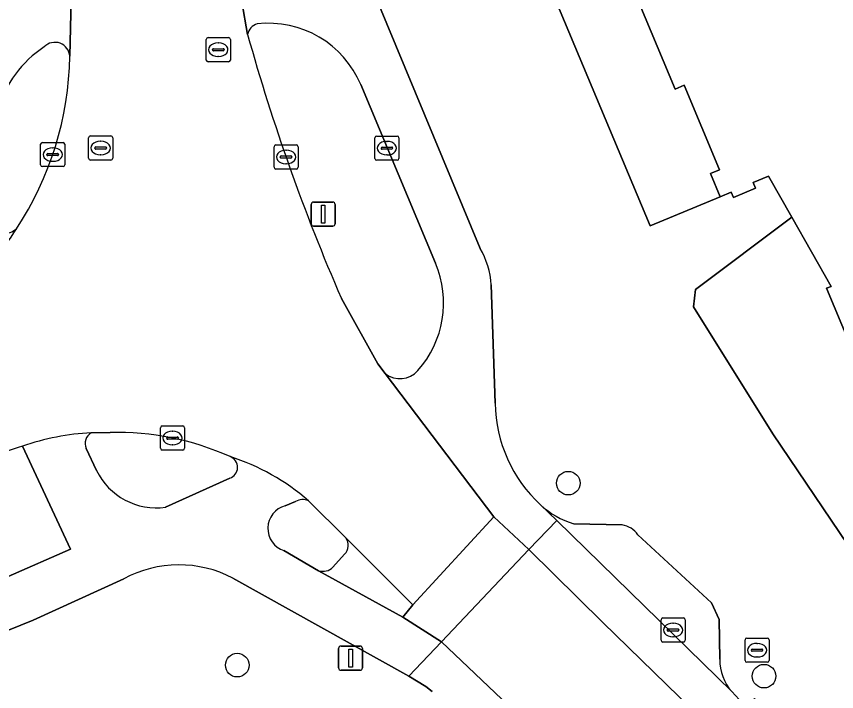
# Model space of a CAD drawing. Extents: x 162879 to 165540, y 384011 to 385181.
# Drawn here: x 164079.05 to 164113.04, y 384325.72 to 384353.69 of the extents above; entities that cross this region are included whole.
import ezdxf

# ---------------------------------------------------------------- set-up
doc = ezdxf.new("R2010")
doc.units = 0
for name, color, linetype in [('IMGEO_Boom', 7, 'Continuous'), ('IMGEO_Erf', 7, 'Continuous'), ('IMGEO_Fietspad_gesloten', 7, 'Continuous'), ('IMGEO_Groenvoorziening', 7, 'Continuous'), ('IMGEO_Kolk', 7, 'Continuous'), ('IMGEO_Lichtmast', 7, 'Continuous'), ('IMGEO_Pand', 7, 'Continuous'), ('IMGEO_Parkeervlak_open', 7, 'Continuous'), ('IMGEO_Rijbaan_lokaal_gesloten', 7, 'Continuous'), ('IMGEO_Rioolput', 7, 'Continuous'), ('IMGEO_Verkeerseiland_gesloten', 7, 'Continuous'), ('IMGEO_Voetpad_open', 7, 'Continuous')]:
    doc.layers.add(name, color=color, linetype=linetype)

msp = doc.modelspace()

# ---------------------------------------------------------------- linework, layer by layer
at = {"layer": 'IMGEO_Boom'}
for centre in [(164101.92, 384334.355), (164088.2, 384326.818), (164110.033, 384326.36)]:
    msp.add_circle(centre, 0.489, dxfattribs=at)
at = {"layer": 'IMGEO_Erf'}
msp.add_lwpolyline([(164116.79, 384335.8), (164115.813, 384335.392), (164115.055, 384337.208), (164114.844, 384337.12), (164112.628, 384342.426), (164112.816, 384342.505), (164111.183, 384345.378), (164107.192, 384342.377), (164107.103, 384341.657), (164110.393, 384336.395), (164113.853, 384331.283), (164114.846, 384330.035), (164119.375, 384325.206), (164119.135, 384325.036)], dxfattribs=at)
at = {"layer": 'IMGEO_Fietspad_gesloten'}
for points in [[(164098.273, 384344.081), (164092.471, 384358.045)], [(164088.154, 384355.659), (164088.629, 384352.945)], [(164081.263, 384352.036), (164081.328, 384355.002)], [(164093.324, 384350.862), (164096.421, 384343.468)], [(164098.887, 384337.662), (164098.729, 384342.57)], [(164094.336, 384338.894), (164098.833, 384332.966), (164100.288, 384331.601), (164101.439, 384332.813), (164100.77, 384333.454)], [(164079.297, 384335.882), (164081.296, 384331.619), (164078.707, 384330.485), (164075.888, 384329.328), (164072.535, 384327.961)], [(164082.367, 384334.882), (164081.941, 384335.793)], [(164087.889, 384334.557), (164085.234, 384333.356)], [(164090.186, 384333.414), (164090.62, 384333.59)], [(164088.024, 384330.42), (164095.31, 384326.36), (164096.665, 384327.787), (164095.064, 384328.802), (164091.574, 384330.727), (164090.134, 384331.56)], [(164073.319, 384326.088), (164079.747, 384328.681), (164083.499, 384330.398)]]:
    msp.add_lwpolyline(points, dxfattribs=at)
for centre, radius, start, end in [((164089.185, 384352.834), 0.567, 106.4221, 168.689), ((164089.487, 384349.237), 4.167, 22.9552, 96.368), ((164082.834, 384348.443), 4.774, 123.4376, 163.2107), ((164080.646, 384351.996), 0.618, 3.7086, 135.7966), ((164072.366, 384348.863), 7.774, 305.7639, 329.2552), ((164078.6, 384345.383), 0.666, 208.1754, 312.2005), ((164095.098, 384342.298), 3.641, 4.277, 29.3093), ((164092.543, 384341.823), 4.212, 318.2571, 22.9812), ((164094.945, 384339.674), 0.99, 232.0505, 318.5297), ((164104.743, 384337.757), 5.856, 180.9297, 227.2856), ((164082.619, 384326.449), 10.001, 92.6707, 109.4009), ((164082.394, 384336.002), 0.499, 118.8738, 204.7893), ((164087.737, 384335.008), 0.476, 288.6212, 69.4627), ((164085.056, 384326.576), 9.324, 49.1444, 72.2121), ((164084.853, 384336.096), 2.766, 206.0312, 277.9193), ((164090.923, 384333.108), 0.569, 65.9473, 122.1783), ((164090.434, 384332.479), 0.967, 104.8328, 251.954), ((164085.782, 384326.119), 4.851, 62.4744, 118.0827)]:
    msp.add_arc(centre, radius, start, end, dxfattribs=at)
at = {"layer": 'IMGEO_Groenvoorziening'}
for points in [[(164096.421, 384343.468), (164093.324, 384350.862)], [(164092.515, 384342.008), (164094.03, 384339.297), (164094.336, 384338.894)]]:
    msp.add_lwpolyline(points, dxfattribs=at)
for centre, radius, start, end in [((164089.185, 384352.834), 0.567, 106.4221, 168.689), ((164089.487, 384349.237), 4.167, 22.9552, 96.368), ((164170.429, 384375.85), 84.947, 195.64311, 203.47792), ((164092.543, 384341.823), 4.212, 318.2571, 22.9812), ((164094.945, 384339.674), 0.99, 232.0505, 318.5297)]:
    msp.add_arc(centre, radius, start, end, dxfattribs=at)
at = {"layer": 'IMGEO_Kolk'}
for p, q in [((164093.901, 384347.805), (164093.901, 384348.657)), ((164093.976, 384348.731), (164094.828, 384348.731)), ((164094.902, 384348.657), (164094.902, 384347.805)), ((164080.053, 384347.539), (164080.053, 384348.391)), ((164080.128, 384348.465), (164080.98, 384348.465)), ((164080.541, 384348.245), (164080.566, 384348.245)), ((164081.054, 384348.391), (164081.054, 384347.539)), ((164089.724, 384347.44), (164089.724, 384348.292)), ((164089.799, 384348.366), (164090.651, 384348.366)), ((164090.725, 384348.292), (164090.725, 384347.44)), ((164094.16, 384348.225), (164094.16, 384348.237)), ((164094.203, 384348.274), (164094.601, 384348.274)), ((164094.389, 384348.511), (164094.414, 384348.511)), ((164094.644, 384348.237), (164094.644, 384348.225)), ((164080.312, 384347.959), (164080.312, 384347.971)), ((164080.75, 384347.922), (164080.352, 384347.922)), ((164080.355, 384348.008), (164080.753, 384348.008)), ((164080.796, 384347.971), (164080.796, 384347.959)), ((164089.983, 384347.86), (164089.983, 384347.872)), ((164090.026, 384347.909), (164090.424, 384347.909)), ((164090.212, 384348.146), (164090.237, 384348.146)), ((164090.467, 384347.872), (164090.467, 384347.86)), ((164094.598, 384348.188), (164094.2, 384348.188)), ((164094.412, 384347.951), (164094.387, 384347.951)), ((164080.564, 384347.685), (164080.539, 384347.685)), ((164090.421, 384347.823), (164090.023, 384347.823)), ((164090.235, 384347.586), (164090.21, 384347.586)), ((164094.828, 384347.731), (164093.976, 384347.731)), ((164080.98, 384347.465), (164080.128, 384347.465)), ((164090.651, 384347.366), (164089.799, 384347.366)), ((164085.093, 384336.724), (164085.945, 384336.724)), ((164085.018, 384335.798), (164085.018, 384336.65)), ((164085.506, 384336.504), (164085.531, 384336.504)), ((164086.019, 384336.65), (164086.019, 384335.798)), ((164085.277, 384336.218), (164085.277, 384336.23)), ((164085.715, 384336.181), (164085.317, 384336.181)), ((164085.32, 384336.267), (164085.718, 384336.267)), ((164085.761, 384336.23), (164085.761, 384336.218)), ((164085.945, 384335.724), (164085.093, 384335.724)), ((164085.529, 384335.944), (164085.504, 384335.944)), ((164105.765, 384327.846), (164105.765, 384328.698)), ((164105.84, 384328.772), (164106.692, 384328.772)), ((164106.253, 384328.552), (164106.278, 384328.552)), ((164106.766, 384328.698), (164106.766, 384327.846)), ((164106.024, 384328.266), (164106.024, 384328.278)), ((164106.462, 384328.229), (164106.064, 384328.229)), ((164106.067, 384328.315), (164106.465, 384328.315)), ((164106.508, 384328.278), (164106.508, 384328.266)), ((164106.276, 384327.992), (164106.251, 384327.992)), ((164106.692, 384327.772), (164105.84, 384327.772))]:
    msp.add_line(p, q, dxfattribs=at)
for points in [[(164093.901, 384347.805), (164093.901, 384348.657)], [(164093.976, 384348.731), (164094.828, 384348.731)], [(164094.902, 384348.657), (164094.902, 384347.805)], [(164080.053, 384347.539), (164080.053, 384348.391)], [(164080.128, 384348.465), (164080.98, 384348.465)], [(164081.054, 384348.391), (164081.054, 384347.539)], [(164089.724, 384347.44), (164089.724, 384348.292)], [(164089.799, 384348.366), (164090.651, 384348.366)], [(164090.725, 384348.292), (164090.725, 384347.44)], [(164094.828, 384347.731), (164093.976, 384347.731)], [(164080.98, 384347.465), (164080.128, 384347.465)], [(164090.651, 384347.366), (164089.799, 384347.366)], [(164085.093, 384336.724), (164085.945, 384336.724)], [(164085.018, 384335.798), (164085.018, 384336.65)], [(164086.019, 384336.65), (164086.019, 384335.798)], [(164085.945, 384335.724), (164085.093, 384335.724)], [(164105.765, 384327.846), (164105.765, 384328.698)], [(164105.84, 384328.772), (164106.692, 384328.772)], [(164106.766, 384328.698), (164106.766, 384327.846)], [(164106.692, 384327.772), (164105.84, 384327.772)]]:
    msp.add_lwpolyline(points, dxfattribs=at)
for centre, radius, start, end in [((164093.978, 384348.655), 0.0765, 91.552, 178.448), ((164093.978, 384348.655), 0.0765, 91.552, 178.448), ((164094.826, 384348.655), 0.0765, 1.552, 88.448), ((164094.826, 384348.655), 0.0765, 1.552, 88.448), ((164080.13, 384348.389), 0.0765, 91.552, 178.448), ((164080.13, 384348.389), 0.0765, 91.552, 178.448), ((164080.978, 384348.389), 0.0765, 1.552, 88.448), ((164080.978, 384348.389), 0.0765, 1.552, 88.448), ((164089.801, 384348.29), 0.0765, 91.552, 178.448), ((164089.801, 384348.29), 0.0765, 91.552, 178.448), ((164090.649, 384348.29), 0.0765, 1.552, 88.448), ((164090.649, 384348.29), 0.0765, 1.552, 88.448), ((164094.2, 384348.234), 0.0403, 85.8775, 175.7526), ((164094.197, 384348.224), 0.0366, 178.938, 274.7102), ((164094.601, 384348.231), 0.043, 264.8664, 352.4533), ((164094.605, 384348.236), 0.0386, 1.7309, 96.639), ((164080.352, 384347.968), 0.0403, 85.8775, 175.7526), ((164080.349, 384347.958), 0.0366, 178.938, 274.7102), ((164080.753, 384347.965), 0.043, 264.8664, 352.4533), ((164080.757, 384347.97), 0.0386, 1.7309, 96.639), ((164090.023, 384347.869), 0.0403, 85.8775, 175.7526), ((164090.428, 384347.871), 0.0386, 1.7309, 96.639), ((164080.13, 384347.541), 0.0765, 181.552, 268.448), ((164080.13, 384347.541), 0.0765, 181.552, 268.448), ((164080.978, 384347.541), 0.0765, 271.552, 358.448), ((164080.978, 384347.541), 0.0765, 271.552, 358.448), ((164090.02, 384347.859), 0.0366, 178.938, 274.7102), ((164090.424, 384347.866), 0.043, 264.8664, 352.4533), ((164093.978, 384347.807), 0.0765, 181.552, 268.448), ((164093.978, 384347.807), 0.0765, 181.552, 268.448), ((164094.826, 384347.807), 0.0765, 271.552, 358.448), ((164094.826, 384347.807), 0.0765, 271.552, 358.448), ((164089.801, 384347.442), 0.0765, 181.552, 268.448), ((164089.801, 384347.442), 0.0765, 181.552, 268.448), ((164090.649, 384347.442), 0.0765, 271.552, 358.448), ((164090.649, 384347.442), 0.0765, 271.552, 358.448), ((164085.095, 384336.648), 0.0765, 91.552, 178.448), ((164085.095, 384336.648), 0.0765, 91.552, 178.448), ((164085.943, 384336.648), 0.0765, 1.552, 88.448), ((164085.943, 384336.648), 0.0765, 1.552, 88.448), ((164085.317, 384336.227), 0.0403, 85.8775, 175.7526), ((164085.314, 384336.217), 0.0366, 178.938, 274.7102), ((164085.718, 384336.224), 0.043, 264.8664, 352.4533), ((164085.722, 384336.229), 0.0386, 1.7309, 96.639), ((164085.095, 384335.8), 0.0765, 181.552, 268.448), ((164085.095, 384335.8), 0.0765, 181.552, 268.448), ((164085.943, 384335.8), 0.0765, 271.552, 358.448), ((164085.943, 384335.8), 0.0765, 271.552, 358.448), ((164105.842, 384328.696), 0.0765, 91.552, 178.448), ((164105.842, 384328.696), 0.0765, 91.552, 178.448), ((164106.69, 384328.696), 0.0765, 1.552, 88.448), ((164106.69, 384328.696), 0.0765, 1.552, 88.448), ((164106.064, 384328.275), 0.0403, 85.8775, 175.7526), ((164106.061, 384328.265), 0.0366, 178.938, 274.7102), ((164106.465, 384328.272), 0.043, 264.8664, 352.4533), ((164106.469, 384328.277), 0.0386, 1.7309, 96.639), ((164105.842, 384327.848), 0.0765, 181.552, 268.448), ((164105.842, 384327.848), 0.0765, 181.552, 268.448), ((164106.69, 384327.848), 0.0765, 271.552, 358.448), ((164106.69, 384327.848), 0.0765, 271.552, 358.448)]:
    msp.add_arc(centre, radius, start, end, dxfattribs=at)
for centre, major_axis, ratio, start_param, end_param in [((164080.54, 384347.965), (-0.387, 0.002), 0.722429, 4.712389, 7.853982), ((164080.565, 384347.965), (-0.39, 0.002), 0.717154, 1.570796, 4.712389), ((164094.388, 384348.231), (-0.387, 0.002), 0.722429, 4.712389, 7.853982), ((164094.413, 384348.231), (-0.39, 0.002), 0.717154, 1.570796, 4.712389), ((164090.211, 384347.866), (-0.387, 0.002), 0.722429, 4.712389, 7.853982), ((164090.236, 384347.866), (-0.39, 0.002), 0.717154, 1.570796, 4.712389), ((164085.505, 384336.224), (-0.387, 0.002), 0.722429, 4.712389, 7.853982), ((164085.53, 384336.224), (-0.39, 0.002), 0.717154, 1.570796, 4.712389), ((164106.252, 384328.272), (-0.387, 0.002), 0.722429, 4.712389, 7.853982), ((164106.277, 384328.272), (-0.39, 0.002), 0.717154, 1.570796, 4.712389)]:
    msp.add_ellipse(centre, major_axis=major_axis, ratio=ratio, start_param=start_param, end_param=end_param, dxfattribs=at)
at = {"layer": 'IMGEO_Lichtmast'}
for p, q in [((164091.266, 384345.1), (164091.266, 384345.9)), ((164091.266, 384345.9), (164091.266, 384345.1)), ((164091.366, 384346), (164092.156, 384346)), ((164092.156, 384346), (164091.366, 384346)), ((164092.256, 384345.9), (164092.256, 384345.1)), ((164092.256, 384345.1), (164092.256, 384345.9)), ((164092.156, 384345), (164091.366, 384345)), ((164091.366, 384345), (164092.156, 384345)), ((164092.402, 384326.705), (164092.402, 384327.505)), ((164092.402, 384327.505), (164092.402, 384326.705)), ((164092.502, 384327.605), (164093.292, 384327.605)), ((164093.292, 384327.605), (164092.502, 384327.605)), ((164093.392, 384327.505), (164093.392, 384326.705)), ((164093.392, 384326.705), (164093.392, 384327.505)), ((164093.292, 384326.605), (164092.502, 384326.605)), ((164092.502, 384326.605), (164093.292, 384326.605))]:
    msp.add_line(p, q, dxfattribs=at)
for points in [[(164091.686, 384345.875), (164091.836, 384345.875), (164091.836, 384345.125), (164091.686, 384345.125), (164091.686, 384345.875)], [(164092.822, 384327.48), (164092.972, 384327.48), (164092.972, 384326.73), (164092.822, 384326.73), (164092.822, 384327.48)]]:
    msp.add_lwpolyline(points, dxfattribs=at)
for centre, start, end in [((164091.366, 384345.9), 90, 180), ((164091.366, 384345.9), 90, 180), ((164092.156, 384345.9), 0, 90), ((164092.156, 384345.9), 360, 90), ((164091.366, 384345.1), 180, 270), ((164091.366, 384345.1), 180, 270), ((164092.156, 384345.1), 270, 0), ((164092.156, 384345.1), 270, 0), ((164092.502, 384327.505), 90, 180), ((164092.502, 384327.505), 90, 180), ((164093.292, 384327.505), 0, 90), ((164093.292, 384327.505), 360, 90), ((164092.502, 384326.705), 180, 270), ((164092.502, 384326.705), 180, 270), ((164093.292, 384326.705), 270, 0), ((164093.292, 384326.705), 270, 0)]:
    msp.add_arc(centre, 0.1, start, end, dxfattribs=at)
at = {"layer": 'IMGEO_Pand'}
msp.add_lwpolyline([(164103.542, 384357.389), (164106.344, 384350.679), (164106.729, 384350.839), (164108.192, 384347.337), (164107.808, 384347.177), (164108.211, 384346.213), (164108.673, 384346.406), (164108.764, 384346.187), (164109.681, 384346.57), (164109.584, 384346.803), (164110.222, 384347.07), (164111.183, 384345.378), (164112.816, 384342.505), (164112.628, 384342.426), (164114.844, 384337.12), (164115.055, 384337.208), (164115.813, 384335.392), (164116.79, 384335.8)], dxfattribs=at)
at = {"layer": 'IMGEO_Parkeervlak_open'}
for points in [[(164100.77, 384333.454), (164101.439, 384332.813), (164108.695, 384325.723)], [(164104.149, 384332.624), (164102.145, 384332.671)], [(164108.201, 384327.059), (164108.169, 384328.705), (164107.849, 384329.392), (164104.806, 384332.221)]]:
    msp.add_lwpolyline(points, dxfattribs=at)
for centre, radius, start, end in [((164103.213, 384336.146), 3.635, 227.7706, 252.9103), ((164104.022, 384331.68), 0.952, 34.6032, 82.3474), ((164110.141, 384327.017), 1.941, 178.761, 221.8238)]:
    msp.add_arc(centre, radius, start, end, dxfattribs=at)
at = {"layer": 'IMGEO_Rijbaan_lokaal_gesloten'}
for points in [[(164088.629, 384352.945), (164088.154, 384355.659), (164087.964, 384356.873), (164087.62, 384360.138), (164087.325, 384364.879), (164087.16, 384367.013), (164079.969, 384366.286), (164081.016, 384360.312), (164081.265, 384358.643), (164081.375, 384356.994), (164081.328, 384355.002), (164081.263, 384352.036)], [(164091.155, 384333.628), (164092.698, 384332.088), (164095.474, 384329.32), (164098.833, 384332.966), (164094.336, 384338.894), (164094.03, 384339.297), (164092.515, 384342.008)], [(164082.153, 384336.439), (164082.934, 384336.453)], [(164117.754, 384317.402), (164117.468, 384317.634), (164115.039, 384319.73), (164113.769, 384320.96), (164109.302, 384325.065), (164108.695, 384325.723), (164101.439, 384332.813), (164100.288, 384331.601), (164103.358, 384328.579), (164109.687, 384322.406), (164115.908, 384316.623), (164118.995, 384314.012), (164122.11, 384311.551), (164125.404, 384309.308), (164130.616, 384306.277), (164134.306, 384304.491), (164139.38, 384302.587), (164143.428, 384301.217), (164145.28, 384300.663), (164150.597, 384299.412)], [(164150.597, 384299.412), (164145.28, 384300.663), (164143.428, 384301.217), (164139.38, 384302.587), (164134.306, 384304.491), (164130.616, 384306.277), (164125.404, 384309.308), (164122.11, 384311.551), (164118.995, 384314.012), (164115.908, 384316.623), (164109.687, 384322.406), (164103.358, 384328.579), (164100.288, 384331.601), (164096.665, 384327.787), (164115.555, 384309.845), (164121.608, 384305.565), (164126.813, 384302.345), (164132.011, 384299.762), (164137.697, 384297.535), (164141.839, 384296.216), (164147.585, 384294.621)], [(164096.665, 384327.787), (164095.31, 384326.36), (164096.01, 384325.934), (164096.283, 384325.721)], [(164206.411, 384299.729), (164212.508, 384301.669), (164212.859, 384301.79), (164212.252, 384303.452), (164197.812, 384299.009), (164188.317, 384296.456), (164181.548, 384294.891), (164173.847, 384293.566), (164168.66, 384293.088), (164163.876, 384292.878), (164158.942, 384292.968), (164153.617, 384293.6), (164147.585, 384294.621), (164141.839, 384296.216), (164137.697, 384297.535), (164132.011, 384299.762), (164126.813, 384302.345), (164121.608, 384305.565), (164115.555, 384309.845), (164096.665, 384327.787)]]:
    msp.add_lwpolyline(points, dxfattribs=at)
msp.add_lwpolyline([(164098.833, 384332.966), (164095.474, 384329.32), (164095.064, 384328.802), (164096.665, 384327.787), (164100.288, 384331.601)], close=True, dxfattribs=at)
for centre, radius, start, end in [((164170.429, 384375.85), 84.947, 195.64311, 203.47792), ((164067.876, 384352.268), 13.389, 326.5555, 359.0059), ((164072.366, 384348.863), 7.774, 305.7639, 329.2552), ((164082.619, 384326.449), 10.001, 92.6707, 109.4009), ((164083.226, 384325.045), 11.412, 65.8015, 91.4678), ((164082.876, 384323.064), 13.308, 105.6025, 117.8958), ((164085.056, 384326.576), 9.324, 49.1444, 72.2121)]:
    msp.add_arc(centre, radius, start, end, dxfattribs=at)
at = {"layer": 'IMGEO_Rioolput'}
for p, q in [((164086.915, 384351.882), (164086.915, 384352.734)), ((164086.99, 384352.808), (164087.842, 384352.808)), ((164087.916, 384352.734), (164087.916, 384351.882)), ((164087.174, 384352.302), (164087.174, 384352.314)), ((164087.217, 384352.351), (164087.615, 384352.351)), ((164087.403, 384352.588), (164087.428, 384352.588)), ((164087.658, 384352.314), (164087.658, 384352.302)), ((164087.612, 384352.265), (164087.214, 384352.265)), ((164087.426, 384352.028), (164087.401, 384352.028)), ((164087.842, 384351.808), (164086.99, 384351.808)), ((164082.039, 384347.81), (164082.039, 384348.662)), ((164082.114, 384348.736), (164082.966, 384348.736)), ((164083.04, 384348.662), (164083.04, 384347.81)), ((164082.298, 384348.23), (164082.298, 384348.242)), ((164082.341, 384348.279), (164082.739, 384348.279)), ((164082.527, 384348.516), (164082.552, 384348.516)), ((164082.782, 384348.242), (164082.782, 384348.23)), ((164082.736, 384348.193), (164082.338, 384348.193)), ((164082.55, 384347.956), (164082.525, 384347.956)), ((164082.966, 384347.736), (164082.114, 384347.736)), ((164109.244, 384327.011), (164109.244, 384327.863)), ((164109.319, 384327.937), (164110.171, 384327.937)), ((164110.245, 384327.863), (164110.245, 384327.011)), ((164109.546, 384327.48), (164109.944, 384327.48)), ((164109.732, 384327.717), (164109.757, 384327.717)), ((164109.503, 384327.431), (164109.503, 384327.443)), ((164109.941, 384327.394), (164109.543, 384327.394)), ((164109.755, 384327.157), (164109.73, 384327.157)), ((164109.987, 384327.443), (164109.987, 384327.431)), ((164110.171, 384326.937), (164109.319, 384326.937))]:
    msp.add_line(p, q, dxfattribs=at)
for points in [[(164086.915, 384351.882), (164086.915, 384352.734)], [(164086.99, 384352.808), (164087.842, 384352.808)], [(164087.916, 384352.734), (164087.916, 384351.882)], [(164087.842, 384351.808), (164086.99, 384351.808)], [(164082.039, 384347.81), (164082.039, 384348.662)], [(164082.114, 384348.736), (164082.966, 384348.736)], [(164083.04, 384348.662), (164083.04, 384347.81)], [(164082.966, 384347.736), (164082.114, 384347.736)], [(164109.244, 384327.011), (164109.244, 384327.863)], [(164109.319, 384327.937), (164110.171, 384327.937)], [(164110.245, 384327.863), (164110.245, 384327.011)], [(164110.171, 384326.937), (164109.319, 384326.937)]]:
    msp.add_lwpolyline(points, dxfattribs=at)
for centre, radius, start, end in [((164086.992, 384352.732), 0.0765, 91.552, 178.448), ((164086.992, 384352.732), 0.0765, 91.552, 178.448), ((164087.84, 384352.732), 0.0765, 1.552, 88.448), ((164087.84, 384352.732), 0.0765, 1.552, 88.448), ((164087.214, 384352.311), 0.0403, 85.8775, 175.7526), ((164087.211, 384352.301), 0.0366, 178.938, 274.7102), ((164087.615, 384352.308), 0.043, 264.8664, 352.4533), ((164087.619, 384352.313), 0.0386, 1.7309, 96.639), ((164086.992, 384351.884), 0.0765, 181.552, 268.448), ((164086.992, 384351.884), 0.0765, 181.552, 268.448), ((164087.84, 384351.884), 0.0765, 271.552, 358.448), ((164087.84, 384351.884), 0.0765, 271.552, 358.448), ((164082.116, 384348.66), 0.0765, 91.552, 178.448), ((164082.116, 384348.66), 0.0765, 91.552, 178.448), ((164082.964, 384348.66), 0.0765, 1.552, 88.448), ((164082.964, 384348.66), 0.0765, 1.552, 88.448), ((164082.338, 384348.239), 0.0403, 85.8775, 175.7526), ((164082.335, 384348.229), 0.0366, 178.938, 274.7102), ((164082.739, 384348.236), 0.043, 264.8664, 352.4533), ((164082.743, 384348.241), 0.0386, 1.7309, 96.639), ((164082.116, 384347.812), 0.0765, 181.552, 268.448), ((164082.116, 384347.812), 0.0765, 181.552, 268.448), ((164082.964, 384347.812), 0.0765, 271.552, 358.448), ((164082.964, 384347.812), 0.0765, 271.552, 358.448), ((164109.321, 384327.861), 0.0765, 91.552, 178.448), ((164109.321, 384327.861), 0.0765, 91.552, 178.448), ((164110.169, 384327.861), 0.0765, 1.552, 88.448), ((164110.169, 384327.861), 0.0765, 1.552, 88.448), ((164109.543, 384327.44), 0.0403, 85.8775, 175.7526), ((164109.948, 384327.442), 0.0386, 1.7309, 96.639), ((164109.54, 384327.43), 0.0366, 178.938, 274.7102), ((164109.944, 384327.437), 0.043, 264.8664, 352.4533), ((164109.321, 384327.013), 0.0765, 181.552, 268.448), ((164109.321, 384327.013), 0.0765, 181.552, 268.448), ((164110.169, 384327.013), 0.0765, 271.552, 358.448), ((164110.169, 384327.013), 0.0765, 271.552, 358.448)]:
    msp.add_arc(centre, radius, start, end, dxfattribs=at)
for centre, major_axis, ratio, start_param, end_param in [((164087.402, 384352.308), (-0.387, 0.002), 0.722429, 4.712389, 7.853982), ((164087.427, 384352.308), (-0.39, 0.002), 0.717154, 1.570796, 4.712389), ((164082.526, 384348.236), (-0.387, 0.002), 0.722429, 4.712389, 7.853982), ((164082.551, 384348.236), (-0.39, 0.002), 0.717154, 1.570796, 4.712389), ((164109.731, 384327.437), (-0.387, 0.002), 0.722429, 4.712389, 7.853982), ((164109.756, 384327.437), (-0.39, 0.002), 0.717154, 1.570796, 4.712389)]:
    msp.add_ellipse(centre, major_axis=major_axis, ratio=ratio, start_param=start_param, end_param=end_param, dxfattribs=at)
at = {"layer": 'IMGEO_Verkeerseiland_gesloten'}
for points in [[(164082.934, 384336.453), (164082.153, 384336.439)], [(164081.941, 384335.793), (164082.367, 384334.882)], [(164085.234, 384333.356), (164087.889, 384334.557)], [(164092.698, 384332.088), (164091.155, 384333.628)], [(164090.62, 384333.59), (164090.186, 384333.414)], [(164090.134, 384331.56), (164091.574, 384330.727)], [(164092.162, 384330.871), (164092.649, 384331.41)]]:
    msp.add_lwpolyline(points, dxfattribs=at)
for centre, radius, start, end in [((164082.834, 384348.443), 4.774, 123.4376, 163.2107), ((164080.646, 384351.996), 0.618, 3.7086, 135.7966), ((164067.876, 384352.268), 13.389, 326.5555, 359.0059), ((164078.6, 384345.383), 0.666, 208.1754, 312.2005), ((164082.394, 384336.002), 0.499, 118.8738, 204.7893), ((164083.226, 384325.045), 11.412, 65.8015, 91.4678), ((164087.737, 384335.008), 0.476, 288.6212, 69.4627), ((164084.853, 384336.096), 2.766, 206.0312, 277.9193), ((164090.923, 384333.108), 0.569, 65.9473, 122.1783), ((164090.434, 384332.479), 0.967, 104.8328, 251.954), ((164092.282, 384331.777), 0.519, 314.9426, 36.7901), ((164091.742, 384331.314), 0.611, 254.0521, 313.4694)]:
    msp.add_arc(centre, radius, start, end, dxfattribs=at)
at = {"layer": 'IMGEO_Voetpad_open'}
msp.add_lwpolyline([(164098.816, 384360.506), (164105.317, 384345.012), (164108.211, 384346.213), (164107.808, 384347.177), (164108.192, 384347.337), (164106.729, 384350.839), (164106.344, 384350.679), (164103.542, 384357.389), (164103.96, 384357.564), (164102.516, 384361.022), (164102.075, 384360.838), (164101.687, 384361.767)], close=True, dxfattribs=at)
for points in [[(164119.135, 384325.036), (164119.375, 384325.206), (164114.846, 384330.035), (164113.853, 384331.283), (164110.393, 384336.395), (164107.103, 384341.657), (164107.192, 384342.377), (164111.183, 384345.378), (164110.222, 384347.07), (164109.584, 384346.803), (164109.681, 384346.57), (164108.764, 384346.187), (164108.673, 384346.406), (164108.211, 384346.213), (164105.317, 384345.012), (164098.816, 384360.506), (164092.471, 384358.045), (164098.273, 384344.081)], [(164098.729, 384342.57), (164098.887, 384337.662)], [(164078.707, 384330.485), (164081.296, 384331.619), (164079.297, 384335.882)], [(164102.145, 384332.671), (164104.149, 384332.624)], [(164091.574, 384330.727), (164095.064, 384328.802), (164095.474, 384329.32), (164092.698, 384332.088)], [(164104.806, 384332.221), (164107.849, 384329.392), (164108.169, 384328.705), (164108.201, 384327.059)], [(164092.649, 384331.41), (164092.162, 384330.871)], [(164083.499, 384330.398), (164079.747, 384328.681), (164073.319, 384326.088)], [(164096.283, 384325.721), (164096.01, 384325.934), (164095.31, 384326.36), (164088.024, 384330.42)], [(164108.695, 384325.723), (164109.302, 384325.065), (164109.64, 384325.433), (164114.107, 384321.328), (164113.769, 384320.96), (164115.039, 384319.73), (164117.468, 384317.634), (164117.754, 384317.402)]]:
    msp.add_lwpolyline(points, dxfattribs=at)
for centre, radius, start, end in [((164095.098, 384342.298), 3.641, 4.277, 29.3093), ((164104.743, 384337.757), 5.856, 180.9297, 227.2856), ((164082.876, 384323.064), 13.308, 105.6025, 117.8958), ((164103.213, 384336.146), 3.635, 227.7706, 252.9103), ((164104.022, 384331.68), 0.952, 34.6032, 82.3474), ((164092.282, 384331.777), 0.519, 314.9426, 36.7901), ((164085.782, 384326.119), 4.851, 62.4744, 118.0827), ((164091.742, 384331.314), 0.611, 254.0521, 313.4694), ((164110.141, 384327.017), 1.941, 178.761, 221.8238)]:
    msp.add_arc(centre, radius, start, end, dxfattribs=at)

doc.saveas('drawing.dxf')
